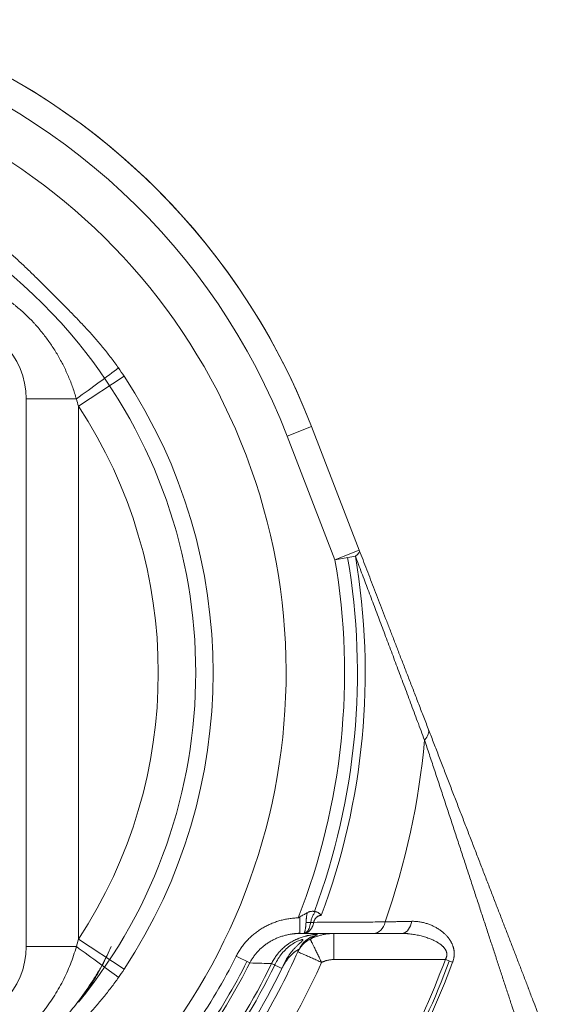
# Model space of a CAD drawing. Header units: millimetres. Extents: x 51337 to 61814, y -21781 to -12277.
# Tile 258 of 378: x 59322 to 59426, y -20778 to -20589. Entities that reach past the tile are written whole.
import ezdxf

# ---------------------------------------------------------------- set-up
doc = ezdxf.new("R2010")
doc.units = ezdxf.units.MM
doc.header["$LTSCALE"] = 0.3175
doc.layers.add('1轮廓实线层', color=7, linetype='Continuous', lineweight=18)

msp = doc.modelspace()

# ---------------------------------------------------------------- linework, layer by layer
at = {"layer": '1轮廓实线层'}
for p, q in [((59341.558, -20657.10708), (59332.79339, -20662.88512)), ((59322.79339, -20661.47664), (59332.40522, -20661.47664)), ((59322.79339, -20661.47664), (59322.79339, -20766.47664)), ((59332.79339, -20662.88512), (59332.79339, -20765.06817)), ((59377.49786, -20666.78483), (59372.83356, -20668.58605)), ((59377.49786, -20666.78483), (59386.65409, -20690.49514)), ((59377.49786, -20666.78483), (59386.65409, -20690.49514)), ((59372.83356, -20668.58605), (59381.9898, -20692.29636)), ((59386.65409, -20690.49514), (59381.9898, -20692.29636)), ((59385.89614, -20691.62791), (59381.9898, -20692.29636)), ((59375.27703, -20760.97664), (59375.27703, -20763.92922)), ((59375.27703, -20763.92922), (59375.27703, -20763.97664)), ((59375.27703, -20763.97664), (59375.98785, -20763.97664)), ((59381.80233, -20763.97664), (59394.72033, -20763.97664)), ((59381.80233, -20768.97664), (59381.80233, -20763.97664)), ((59341.558, -20770.8462), (59332.79339, -20765.06817)), ((59322.79339, -20766.47664), (59332.40522, -20766.47664)), ((59363.06177, -20768.3209), (59365.65002, -20769.62607)), ((59369.8372, -20769.74686), (59371.80358, -20770.70427)), ((59381.80233, -20768.97664), (59403.15204, -20768.97664)), ((59404.54864, -20769.49614), (59403.15204, -20768.97664))]:
    msp.add_line(p, q, dxfattribs=at)
for centre, radius, start, end in [((59255.29339, -20713.97664), 131, 21.1151093, 72.9200227), ((59255.29339, -20713.97664), 131, 21.1151093, 68.3541276), ((59255.29339, -20713.97664), 126, 21.1151093, 72.9200227), ((59255.29339, -20713.97664), 117.32051, 300.7584308, 103.5504853), ((59255.29339, -20713.97664), 100, 39.174341, 129.1690367), ((59307.79339, -20661.47664), 15, 0, 90), ((59255.29339, -20713.97664), 100, 320.8309633, 39.1754854), ((59255.29339, -20713.97664), 103.32342, 326.6053122, 33.3946878), ((59255.29339, -20713.97664), 92.82561, 326.6053122, 33.3946878), ((59255.29339, -20713.97664), 128.53799, 338.5503174, 9.7103994), ((59255.29339, -20713.97664), 131, 339.5515693, 9.7103994), ((59255.29339, -20713.97664), 132.50111, 339.4219487, 9.7103994), ((59255.29339, -20713.97664), 144.45041, 340.6816336, 354.8658244), ((59307.79339, -20766.47664), 15, 270, 0), ((59255.29339, -20713.97664), 131, 320.5391311, 336.0716534), ((59255.29339, -20713.97664), 120.69517, 325.6369242, 333.2396072), ((59255.29339, -20713.97664), 123, 325.6369242, 333.2396072), ((59255.29339, -20713.97664), 123.59387, 325.6369242, 333.2396072), ((59255.29339, -20713.97664), 127.39939, 323.3750774, 334.0390204), ((59255.29339, -20713.97664), 128.06667, 323.01169, 334.0390205), ((59255.29339, -20713.97664), 136, 320.5413156, 335.8938443), ((59255.29339, -20713.97664), 157.75672, 331.2270731, 339.5959634), ((59255.29339, -20713.97664), 158.56691, 331.227073, 339.5959634), ((59255.29339, -20713.97664), 159.24681, 331.227073, 339.5959634), ((59255.29339, -20713.97664), 129.58646, 323.3750774, 334.0390204)]:
    msp.add_arc(centre, radius, start, end, dxfattribs=at)
for centre, major_axis, ratio, start_param, end_param in [((59331.82297, -20661.47664), (12.16954, 8.7694), 0.022704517, 4.743886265, 5.488088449), ((59381.9898, -20692.29636), (-4.66429, -1.80121), 0.248965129, 2.460640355, 3.141592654), ((59395.21703, -20726.54862), (-4.66429, -1.80121), 0.498445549, 2.361555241, 3.141592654), ((59376.43902, -20761.26486), (1.98019, -0.28079), 0.285594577, 4.752864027, 5.593611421), ((59389.36653, -20760.97664), (0, 3), 0.775116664, 3.141592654, 4.447073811), ((59394.72049, -20760.97664), (0, 3), 0.677583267, 3.297336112, 4.48783212), ((59379.60465, -20769.13741), (4.57027, -2.02797), 0.995919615, 2.230703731, 3.141592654), ((59394.72049, -20760.97664), (0, 3), 0.677583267, 3.141592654, 3.297335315), ((59331.82297, -20766.47664), (12.16954, -8.7694), 0.022704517, 0.795096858, 1.539299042)]:
    msp.add_ellipse(centre, major_axis=major_axis, ratio=ratio, start_param=start_param, end_param=end_param, dxfattribs=at)
for points, knots in [([(59313.73659, -20628.78361), (59314.38643, -20629.24085), (59315.02613, -20629.70947), (59316.28648, -20630.66811), (59316.90713, -20631.15814), (59318.13105, -20632.1578), (59318.73432, -20632.66743), (59319.9257, -20633.70389), (59320.51382, -20634.23071), (59321.67786, -20635.2984), (59322.25379, -20635.83925), (59323.39704, -20636.93118), (59323.96438, -20637.48222), (59324.81182, -20638.31342), (59325.09374, -20638.59129), (59325.65661, -20639.14795), (59325.93752, -20639.42669), (59326.49866, -20639.98466), (59326.77888, -20640.26389), (59327.33887, -20640.8226), (59327.89841, -20641.38158), (59328.45718, -20641.94093), (59329.0155, -20642.50054), (59329.29443, -20642.78048), (59330.13019, -20643.62102), (59330.68603, -20644.18231), (59331.79186, -20645.30981), (59332.34181, -20645.87607), (59333.43185, -20647.01739), (59333.9719, -20647.59247), (59335.03832, -20648.75511), (59335.56468, -20649.34268), (59336.60053, -20650.5333), (59337.11004, -20651.13635), (59338.10978, -20652.36025), (59338.60001, -20652.98109), (59339.55938, -20654.2423), (59340.02852, -20654.88266), (59340.48642, -20655.53344)], [0, 0, 0, 0, 0.0625, 0.0625, 0.125, 0.125, 0.1875, 0.1875, 0.25, 0.25, 0.3125, 0.3125, 0.375, 0.375, 0.40625, 0.40625, 0.4375, 0.4375, 0.46875, 0.46875, 0.5, 0.53125, 0.53125, 0.5625, 0.5625, 0.625, 0.625, 0.6875, 0.6875, 0.75, 0.75, 0.8125, 0.8125, 0.875, 0.875, 0.9375, 0.9375, 1, 1, 1, 1]), ([(59332.40522, -20661.47664), (59332.19817, -20660.74093), (59331.9675, -20660.01387), (59331.46024, -20658.57648), (59331.18366, -20657.86615), (59330.84697, -20657.07628), (59330.8092, -20656.98865), (59330.73296, -20656.81364), (59330.69447, -20656.72624), (59330.57808, -20656.46472), (59330.34146, -20655.9442), (59330.09348, -20655.43114), (59329.58254, -20654.41483), (59329.222, -20653.75034), (59328.46142, -20652.4471), (59328.06138, -20651.80837), (59327.22134, -20650.55686), (59326.78135, -20649.94409), (59325.86036, -20648.74513), (59325.37936, -20648.15894), (59324.75157, -20647.44339), (59324.56125, -20647.23001), (59324.3679, -20647.01858), (59324.23833, -20646.87807), (59324.17322, -20646.80805), (59323.84645, -20646.4595), (59323.58073, -20646.18535), (59322.77079, -20645.37684), (59322.21376, -20644.85645), (59321.35276, -20644.10361), (59321.06152, -20643.85729), (59320.61831, -20643.49474), (59320.46951, -20643.37504), (59320.24473, -20643.19722), (59320.1695, -20643.13822), (59320.01869, -20643.02091), (59319.33845, -20642.49623), (59318.64388, -20642.0001), (59317.38745, -20641.16116), (59316.7484, -20640.76322), (59315.44925, -20640.00905), (59314.78914, -20639.65282), (59313.44798, -20638.98162), (59312.76693, -20638.66665), (59311.38352, -20638.07846), (59310.68115, -20637.80524), (59309.25423, -20637.30202), (59308.52969, -20637.07202), (59307.79339, -20636.86481)], [0, 0, 0, 0, 0.0625, 0.0625, 0.125, 0.125, 0.1328125, 0.1328125, 0.140625, 0.140625, 0.15625, 0.1875, 0.1875, 0.25, 0.25, 0.3125, 0.3125, 0.375, 0.375, 0.4375, 0.4375, 0.453125, 0.4609375, 0.4609375, 0.46875, 0.46875, 0.5, 0.5, 0.5625, 0.5625, 0.59375, 0.59375, 0.609375, 0.609375, 0.6171875, 0.6171875, 0.625, 0.6875, 0.6875, 0.75, 0.75, 0.8125, 0.8125, 0.875, 0.875, 0.9375, 0.9375, 1, 1, 1, 1]), ([(59419.11823, -20774.56192), (59419.09915, -20774.51251), (59418.8121, -20773.76919), (59418.25284, -20772.32096), (59417.43118, -20770.19326), (59416.59783, -20768.03526), (59415.75271, -20765.8468), (59414.89576, -20763.62772), (59414.02696, -20761.37794), (59413.14631, -20759.09747), (59412.25385, -20756.78643), (59411.3497, -20754.44509), (59410.43404, -20752.07397), (59409.50718, -20749.67384), (59408.56957, -20747.24589), (59407.62187, -20744.79179), (59406.66498, -20742.31388), (59405.70011, -20739.81534), (59404.72893, -20737.30043), (59403.75354, -20734.77464), (59402.77682, -20732.2454), (59401.80215, -20729.72145), (59400.83419, -20727.21489), (59400.19771, -20725.56673), (59399.88132, -20724.74741)], [0, 0, 0, 0, 0.003381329, 0.050839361, 0.098297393, 0.145755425, 0.193213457, 0.240671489, 0.288129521, 0.335587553, 0.383045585, 0.430503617, 0.477961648, 0.52541968, 0.572877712, 0.620335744, 0.667793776, 0.715251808, 0.76270984, 0.810167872, 0.857625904, 0.905083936, 0.952541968, 1, 1, 1, 1]), ([(59376.68964, -20759.98699), (59376.66304, -20760.0019), (59376.53105, -20760.0759), (59376.28908, -20760.21183), (59375.95842, -20760.39794), (59375.62058, -20760.58826), (59375.39213, -20760.71692), (59375.27703, -20760.78171)], [0, 0, 0, 0, 0.05964466, 0.294733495, 0.52982233, 0.764911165, 1, 1, 1, 1]), ([(59376.43902, -20761.84129), (59376.44624, -20761.68851), (59376.45714, -20761.53417), (59376.47876, -20761.30042), (59376.48685, -20761.22213), (59376.50031, -20761.10412), (59376.50502, -20761.06469), (59376.51489, -20760.98564), (59376.52005, -20760.94601), (59376.54678, -20760.7489), (59376.57123, -20760.59336), (59376.61235, -20760.36315), (59376.6268, -20760.28693), (59376.64961, -20760.1734), (59376.6574, -20760.13573), (59376.67328, -20760.06097), (59376.68138, -20760.02385), (59376.68964, -20759.98699)], [0, 0, 0, 0, 0.25, 0.25, 0.375, 0.375, 0.4375, 0.4375, 0.5, 0.5, 0.75, 0.75, 0.875, 0.875, 0.9375, 0.9375, 1, 1, 1, 1]), ([(59376.68964, -20759.98699), (59376.75382, -20759.95102), (59376.81917, -20759.91938), (59376.95171, -20759.86369), (59377.01892, -20759.83965), (59377.15486, -20759.79852), (59377.22361, -20759.78143), (59377.31034, -20759.76419), (59377.32775, -20759.76095), (59377.36247, -20759.7549), (59377.41445, -20759.74647), (59377.46612, -20759.73993), (59377.56901, -20759.72924), (59377.63702, -20759.72528), (59377.77177, -20759.72322), (59377.83851, -20759.72512), (59377.93757, -20759.73217), (59377.97048, -20759.73522), (59378.03537, -20759.74265), (59378.06741, -20759.74702), (59378.16234, -20759.76203), (59378.28572, -20759.78706), (59378.40285, -20759.82154), (59378.48834, -20759.85084), (59378.51644, -20759.86119), (59378.57185, -20759.88303), (59378.5992, -20759.89455), (59378.73279, -20759.9545), (59378.83055, -20760.01026), (59378.96422, -20760.10534), (59379.0066, -20760.13897), (59379.06687, -20760.19247), (59379.0864, -20760.21082), (59379.12436, -20760.24859), (59379.14272, -20760.26796), (59379.19575, -20760.32734), (59379.22844, -20760.36871), (59379.27345, -20760.43378), (59379.28778, -20760.45598), (59379.30824, -20760.49009), (59379.31821, -20760.50736), (59379.32778, -20760.52495), (59379.3325, -20760.5338), (59379.33409, -20760.53679), (59379.33713, -20760.54266), (59379.33865, -20760.5456), (59379.34016, -20760.54854)], [0, 0, 0, 0, 0.0625, 0.0625, 0.125, 0.125, 0.1875, 0.1875, 0.203125, 0.203125, 0.21875, 0.25, 0.25, 0.3125, 0.3125, 0.375, 0.375, 0.40625, 0.40625, 0.4375, 0.4375, 0.5, 0.5625, 0.5625, 0.59375, 0.59375, 0.625, 0.625, 0.75, 0.75, 0.8125, 0.8125, 0.84375, 0.84375, 0.875, 0.875, 0.9375, 0.9375, 0.96875, 0.96875, 0.984375, 0.9921875, 0.9921875, 0.99609375, 0.99609375, 1, 1, 1, 1]), ([(59378.23156, -20759.7771), (59378.12315, -20759.92552), (59378.01926, -20760.08335), (59377.80976, -20760.44243), (59377.70524, -20760.65015), (59377.527, -20761.08083), (59377.45434, -20761.30025), (59377.37187, -20761.64964), (59377.34922, -20761.77358), (59377.33376, -20761.89553)], [0, 0, 0, 0, 0.246817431, 0.246817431, 0.541313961, 0.541313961, 0.83581049, 0.83581049, 1, 1, 1, 1]), ([(59379.34016, -20760.54854), (59379.30845, -20760.54132), (59379.27603, -20760.53695), (59379.20994, -20760.53335), (59379.17626, -20760.53413), (59379.12483, -20760.53895), (59379.10758, -20760.54117), (59379.07306, -20760.54675), (59379.05576, -20760.55011), (59379.00376, -20760.56188), (59378.93412, -20760.58199), (59378.86392, -20760.61062), (59378.81105, -20760.63528), (59378.79339, -20760.64404), (59378.75799, -20760.66263), (59378.74023, -20760.67249), (59378.65202, -20760.72407), (59378.58284, -20760.77283), (59378.48119, -20760.85761), (59378.44766, -20760.88783), (59378.39796, -20760.93636), (59378.38144, -20760.95311), (59378.34886, -20760.98749), (59378.33281, -20761.0051), (59378.2854, -20761.0592), (59378.25476, -20761.09697), (59378.19561, -20761.17618), (59378.16709, -20761.21763), (59378.12613, -20761.28299), (59378.11279, -20761.30532), (59378.08712, -20761.35048), (59378.07475, -20761.37339), (59378.03913, -20761.44313), (59378.01732, -20761.49099), (59377.99291, -20761.5528), (59377.98817, -20761.56526), (59377.97907, -20761.59014), (59377.96597, -20761.62752), (59377.95451, -20761.66502), (59377.93385, -20761.74023), (59377.92308, -20761.79061), (59377.91575, -20761.84129)], [0, 0, 0, 0, 0.0625, 0.0625, 0.125, 0.125, 0.15625, 0.15625, 0.1875, 0.1875, 0.25, 0.3125, 0.3125, 0.34375, 0.34375, 0.375, 0.375, 0.5, 0.5, 0.5625, 0.5625, 0.59375, 0.59375, 0.625, 0.625, 0.6875, 0.6875, 0.75, 0.75, 0.78125, 0.78125, 0.8125, 0.8125, 0.875, 0.875, 0.890625, 0.890625, 0.90625, 0.9375, 0.9375, 1, 1, 1, 1]), ([(59377.91575, -20761.84129), (59377.88438, -20761.99664), (59377.84504, -20762.14603), (59377.75116, -20762.43344), (59377.69661, -20762.57144), (59377.61859, -20762.7366), (59377.60254, -20762.76915), (59377.56972, -20762.83299), (59377.51933, -20762.92702), (59377.46552, -20763.01592), (59377.3534, -20763.18696), (59377.27268, -20763.29203), (59377.14237, -20763.43577), (59377.09792, -20763.48078), (59377.00713, -20763.56506), (59376.96078, -20763.60435), (59376.81892, -20763.71377), (59376.7206, -20763.77553), (59376.59287, -20763.83829), (59376.56711, -20763.8501), (59376.51552, -20763.87207), (59376.48964, -20763.88226), (59376.41177, -20763.91048), (59376.30729, -20763.94183), (59376.20153, -20763.96076), (59376.12173, -20763.97027), (59376.08171, -20763.97385), (59376.0415, -20763.97564), (59376.01465, -20763.97644), (59376.00113, -20763.97664), (59375.98785, -20763.97664)], [0, 0, 0, 0, 0.125, 0.125, 0.25, 0.25, 0.28125, 0.28125, 0.3125, 0.375, 0.375, 0.5, 0.5, 0.5625, 0.5625, 0.625, 0.625, 0.75, 0.75, 0.78125, 0.78125, 0.8125, 0.8125, 0.875, 0.9375, 0.9375, 0.96875, 0.984375, 0.984375, 1, 1, 1, 1]), ([(59375.98785, -20763.97664), (59375.99096, -20763.97664), (59375.99412, -20763.97644), (59376.00041, -20763.97564), (59376.00982, -20763.97385), (59376.01918, -20763.97027), (59376.03786, -20763.96076), (59376.06261, -20763.94183), (59376.08706, -20763.91048), (59376.10528, -20763.88226), (59376.11134, -20763.87207), (59376.12341, -20763.8501), (59376.12944, -20763.83829), (59376.15933, -20763.77553), (59376.18234, -20763.71377), (59376.21554, -20763.60435), (59376.22638, -20763.56506), (59376.24763, -20763.48078), (59376.25803, -20763.43577), (59376.28853, -20763.29203), (59376.30742, -20763.18696), (59376.33365, -20763.01592), (59376.34625, -20762.92702), (59376.35804, -20762.83299), (59376.36572, -20762.76914), (59376.36948, -20762.7366), (59376.38774, -20762.57144), (59376.4005, -20762.43343), (59376.42247, -20762.14603), (59376.43168, -20761.99664), (59376.43902, -20761.84129)], [0, 0, 0, 0, 0.015625, 0.015625, 0.03125, 0.0625, 0.0625, 0.125, 0.1875, 0.1875, 0.21875, 0.21875, 0.25, 0.25, 0.375, 0.375, 0.4375, 0.4375, 0.5, 0.5, 0.625, 0.625, 0.6875, 0.71875, 0.71875, 0.75, 0.75, 0.875, 0.875, 1, 1, 1, 1]), ([(59375.99339, -20763.97662), (59376.07667, -20763.97592), (59376.16131, -20763.95935), (59376.32904, -20763.89369), (59376.41152, -20763.84451), (59376.65212, -20763.64965), (59376.80523, -20763.45301), (59377.0028, -20763.07287), (59377.06445, -20762.92971), (59377.17323, -20762.62148), (59377.22072, -20762.45629), (59377.28884, -20762.15619), (59377.31311, -20762.02736), (59377.3331, -20761.89554)], [0, 0, 0, 0, 0.146575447, 0.146575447, 0.296400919, 0.296400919, 0.596051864, 0.596051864, 0.745877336, 0.745877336, 0.895702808, 0.895702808, 1, 1, 1, 1]), ([(59377.91575, -20761.84129), (59378.83327, -20761.83558), (59380.89342, -20761.82301), (59384.19544, -20761.80366), (59387.82314, -20761.78335), (59390.33331, -20761.76994), (59391.61051, -20761.76328)], [0, 0, 0, 0, 0.216028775, 0.477352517, 0.738676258, 1, 1, 1, 1]), ([(59369.8372, -20769.74686), (59369.96447, -20769.47446), (59370.10446, -20769.21021), (59370.40896, -20768.69742), (59370.57347, -20768.44887), (59370.83845, -20768.08769), (59370.92983, -20767.96924), (59371.07147, -20767.79451), (59371.11946, -20767.73675), (59371.21696, -20767.62222), (59371.26647, -20767.56546), (59371.51671, -20767.28542), (59371.72637, -20767.07234), (59372.16373, -20766.6673), (59372.39144, -20766.47533), (59372.68704, -20766.24841), (59372.74671, -20766.20368), (59372.86714, -20766.11552), (59372.92797, -20766.07204), (59373.11153, -20765.94397), (59373.23522, -20765.86178), (59373.60995, -20765.62449), (59373.86467, -20765.47866), (59374.25281, -20765.27757), (59374.3832, -20765.21349), (59374.58012, -20765.12169), (59374.64598, -20765.09181), (59374.77812, -20765.03349), (59374.84445, -20765.00502), (59375.17522, -20764.86696), (59375.43834, -20764.76961), (59375.82794, -20764.64114), (59375.95696, -20764.60125), (59376.2127, -20764.52699), (59376.33942, -20764.49263), (59376.52724, -20764.44501), (59376.58947, -20764.42978), (59376.71306, -20764.40061), (59376.77409, -20764.38673), (59376.95452, -20764.34718), (59377.07134, -20764.32356), (59377.29704, -20764.28123), (59377.40593, -20764.26253), (59377.56235, -20764.23781), (59377.61337, -20764.23013), (59377.71276, -20764.21585), (59377.76087, -20764.20929), (59377.90025, -20764.19124), (59377.98656, -20764.18137), (59378.08535, -20764.17147), (59378.10466, -20764.16962), (59378.14229, -20764.16615), (59378.1971, -20764.16134), (59378.24694, -20764.15764), (59378.33995, -20764.15165), (59378.39307, -20764.14953), (59378.45901, -20764.14909), (59378.4787, -20764.1494), (59378.50472, -20764.15057), (59378.5128, -20764.15108), (59378.52779, -20764.15234), (59378.53468, -20764.1531), (59378.56595, -20764.15746), (59378.58093, -20764.16283), (59378.59207, -20764.17762), (59378.58823, -20764.18704), (59378.56898, -20764.20466), (59378.56028, -20764.21113), (59378.53869, -20764.22522), (59378.52579, -20764.23284), (59378.48114, -20764.25753), (59378.44343, -20764.27645), (59378.39853, -20764.29817)], [0, 0, 0, 0, 0.0625, 0.0625, 0.125, 0.125, 0.15625, 0.15625, 0.171875, 0.171875, 0.1875, 0.1875, 0.25, 0.25, 0.3125, 0.3125, 0.328125, 0.328125, 0.34375, 0.34375, 0.375, 0.375, 0.4375, 0.4375, 0.46875, 0.46875, 0.484375, 0.484375, 0.5, 0.5, 0.5625, 0.5625, 0.59375, 0.59375, 0.625, 0.625, 0.640625, 0.640625, 0.65625, 0.65625, 0.6875, 0.6875, 0.71875, 0.71875, 0.734375, 0.734375, 0.75, 0.75, 0.78125, 0.78125, 0.7890625, 0.7890625, 0.796875, 0.8125, 0.8125, 0.84375, 0.84375, 0.859375, 0.859375, 0.8671875, 0.8671875, 0.875, 0.875, 0.90625, 0.90625, 0.9375, 0.9375, 0.953125, 0.953125, 0.96875, 0.96875, 1, 1, 1, 1]), ([(59377.25333, -20765.0692), (59377.31273, -20765.03892), (59377.47606, -20764.9577), (59377.74666, -20764.83223), (59378.06677, -20764.6971), (59378.39149, -20764.5731), (59378.72042, -20764.46042), (59379.05316, -20764.35919), (59379.3893, -20764.26955), (59379.72843, -20764.19162), (59380.07013, -20764.1255), (59380.41399, -20764.07128), (59380.75956, -20764.02904), (59381.10643, -20763.99882), (59381.45417, -20763.98068), (59381.68627, -20763.97664), (59381.80233, -20763.97664)], [0, 0, 0, 0, 0.042439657, 0.116098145, 0.189756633, 0.263415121, 0.337073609, 0.410732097, 0.484390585, 0.558049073, 0.63170756, 0.705366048, 0.779024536, 0.852683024, 0.926341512, 1, 1, 1, 1]), ([(59378.39853, -20764.29817), (59378.31013, -20764.34094), (59378.22019, -20764.38844), (59378.03696, -20764.49372), (59377.94367, -20764.5515), (59377.75336, -20764.67838), (59377.65636, -20764.74749), (59377.45814, -20764.89838), (59377.35695, -20764.98017), (59377.25333, -20765.0692)], [0, 0, 0, 0, 0.25, 0.25, 0.5, 0.5, 0.75, 0.75, 1, 1, 1, 1]), ([(59370.44095, -20770.04082), (59370.46819, -20769.98129), (59370.49564, -20769.92187), (59370.60934, -20769.68031), (59370.70066, -20769.50095), (59370.99097, -20768.97178), (59371.20618, -20768.63085), (59371.68187, -20767.97377), (59371.94338, -20767.65709), (59372.50044, -20767.06688), (59372.79881, -20766.79007), (59373.4258, -20766.28357), (59373.74845, -20766.05853), (59374.39804, -20765.66727), (59374.73012, -20765.49963), (59375.16736, -20765.31674), (59375.30399, -20765.2666), (59375.47878, -20765.21203), (59375.53252, -20765.19706), (59375.62984, -20765.1739), (59375.67373, -20765.16567), (59375.78433, -20765.15264), (59375.83135, -20765.15903), (59375.8653, -20765.20414), (59375.85214, -20765.24223), (59375.77125, -20765.35005), (59375.70515, -20765.41793), (59375.53384, -20765.58101), (59375.4319, -20765.67323), (59375.20658, -20765.87812), (59375.08241, -20765.99153), (59374.82894, -20766.22996), (59374.69854, -20766.35592), (59374.43491, -20766.62089), (59374.30094, -20766.76071), (59374.03753, -20767.04843), (59373.90797, -20767.19636), (59373.52766, -20767.65219), (59373.28536, -20767.97208), (59372.82991, -20768.64404), (59372.61803, -20768.99463), (59372.33105, -20769.53226), (59372.24019, -20769.71391), (59372.06805, -20770.08206), (59371.98551, -20770.26793), (59371.8644, -20770.53462), (59371.82733, -20770.6162), (59371.79025, -20770.69778)], [0, 0, 0, 0, 0.011689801, 0.011689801, 0.047705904, 0.047705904, 0.119738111, 0.119738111, 0.191770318, 0.191770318, 0.263802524, 0.263802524, 0.335834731, 0.335834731, 0.407866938, 0.407866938, 0.443883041, 0.443883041, 0.461891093, 0.461891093, 0.479899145, 0.479899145, 0.515915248, 0.515915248, 0.551931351, 0.551931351, 0.587947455, 0.587947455, 0.623963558, 0.623963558, 0.659979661, 0.659979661, 0.695995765, 0.695995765, 0.732011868, 0.732011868, 0.768027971, 0.768027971, 0.840060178, 0.840060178, 0.912092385, 0.912092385, 0.948108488, 0.948108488, 0.984124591, 0.984124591, 1, 1, 1, 1]), ([(59374.86891, -20767.48078), (59374.98648, -20767.21804), (59375.12772, -20766.9659), (59375.4532, -20766.49061), (59375.63743, -20766.26747), (59376.04318, -20765.8571), (59376.2647, -20765.66987), (59376.73815, -20765.33712), (59376.99009, -20765.19161), (59377.25333, -20765.0692)], [0, 0, 0, 0, 0.25, 0.25, 0.5, 0.5, 0.75, 0.75, 1, 1, 1, 1]), ([(59314.02423, -20794.44216), (59315.1309, -20793.74636), (59316.20849, -20793.01172), (59318.4243, -20791.39242), (59319.55675, -20790.50021), (59321.76806, -20788.64748), (59322.84709, -20787.68718), (59324.95955, -20785.70977), (59325.99446, -20784.69144), (59328.0136, -20782.60589), (59328.99497, -20781.54157), (59330.89284, -20779.36459), (59331.80909, -20778.25177), (59333.562, -20775.96881), (59334.39854, -20774.79857), (59335.58303, -20772.9942), (59335.96617, -20772.38459), (59336.70751, -20771.14836), (59337.06611, -20770.52079), (59338.02529, -20768.7555), (59338.58859, -20767.61237), (59339.09655, -20766.47437)], [0, 0, 0, 0, 0.102512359, 0.102512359, 0.215997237, 0.215997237, 0.329482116, 0.329482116, 0.442966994, 0.442966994, 0.556451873, 0.556451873, 0.669936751, 0.669936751, 0.783421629, 0.783421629, 0.840164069, 0.840164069, 0.896906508, 0.896906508, 1, 1, 1, 1]), ([(59314.96064, -20788.20083), (59315.48675, -20787.92016), (59316.0048, -20787.62719), (59317.02489, -20787.01666), (59317.52693, -20786.69911), (59318.51487, -20786.03919), (59319.00078, -20785.69683), (59319.95618, -20784.98679), (59320.42568, -20784.61913), (59321.34787, -20783.85785), (59321.80056, -20783.46423), (59322.35561, -20782.95551), (59322.46609, -20782.85291), (59322.68549, -20782.64649), (59323.01242, -20782.33486), (59323.33281, -20782.01725), (59323.96494, -20781.37407), (59324.3748, -20780.93469), (59325.17152, -20780.03483), (59325.55838, -20779.57435), (59326.02762, -20778.98561), (59326.12081, -20778.86713), (59326.30545, -20778.62924), (59326.57977, -20778.27107), (59326.84623, -20777.90896), (59327.36889, -20777.17958), (59327.70363, -20776.68646), (59328.34663, -20775.68688), (59328.65488, -20775.18042), (59329.24548, -20774.15442), (59329.52782, -20773.63488), (59330.06686, -20772.58277), (59330.32355, -20772.05022), (59330.81115, -20770.97197), (59331.04206, -20770.42628), (59331.47761, -20769.32145), (59331.68225, -20768.76232), (59332.06439, -20767.6301), (59332.24189, -20767.05703), (59332.40522, -20766.47664)], [0, 0, 0, 0, 0.0625, 0.0625, 0.125, 0.125, 0.1875, 0.1875, 0.25, 0.25, 0.3125, 0.3125, 0.328125, 0.328125, 0.34375, 0.375, 0.375, 0.4375, 0.4375, 0.5, 0.5, 0.515625, 0.515625, 0.53125, 0.5625, 0.5625, 0.625, 0.625, 0.6875, 0.6875, 0.75, 0.75, 0.8125, 0.8125, 0.875, 0.875, 0.9375, 0.9375, 1, 1, 1, 1]), ([(59332.82196, -20777.13767), (59332.8498, -20777.10342), (59332.87758, -20777.0691), (59333.29692, -20776.54868), (59333.67645, -20776.04712), (59334.4038, -20775.03196), (59334.75148, -20774.5189), (59335.75484, -20772.96609), (59336.3713, -20771.9128), (59337.52711, -20769.78142), (59338.06698, -20768.70156), (59338.75295, -20767.23548), (59338.92697, -20766.85438), (59339.09659, -20766.47438)], [0, 0, 0, 0, 0.010441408, 0.010441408, 0.158037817, 0.158037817, 0.305634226, 0.305634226, 0.600827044, 0.600827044, 0.896019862, 0.896019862, 1, 1, 1, 1]), ([(59375.03438, -20767.10944), (59375.04043, -20767.09579), (59375.04253, -20767.08601), (59375.04033, -20767.07795), (59375.03964, -20767.07655), (59375.0378, -20767.07415), (59375.03663, -20767.07316), (59375.03245, -20767.07079), (59375.02874, -20767.07001), (59375.015, -20767.06984), (59375.00239, -20767.07261), (59374.9708, -20767.08308), (59374.95183, -20767.09078), (59374.91882, -20767.1058), (59374.90709, -20767.11137), (59374.88239, -20767.12351), (59374.85641, -20767.13669), (59374.828, -20767.15186), (59374.79841, -20767.16801), (59374.78299, -20767.1766), (59374.73549, -20767.20359), (59374.70207, -20767.22325), (59374.63224, -20767.26578), (59374.59583, -20767.28865), (59374.4827, -20767.36209), (59374.4021, -20767.41747), (59374.29651, -20767.49505), (59374.27512, -20767.51101), (59374.23226, -20767.54348), (59374.16771, -20767.59314), (59374.10255, -20767.64558), (59373.97175, -20767.75405), (59373.88395, -20767.83115), (59373.77427, -20767.93312), (59373.75234, -20767.95379), (59373.7085, -20767.99568), (59373.68656, -20768.01693), (59373.62102, -20768.08126), (59373.57767, -20768.12497), (59373.44869, -20768.25836), (59373.36415, -20768.35035), (59373.23961, -20768.49243), (59373.19847, -20768.54047), (59373.11697, -20768.63786), (59373.07657, -20768.68725), (59372.95673, -20768.83702), (59372.87882, -20768.9388), (59372.72676, -20769.14584), (59372.65262, -20769.2511), (59372.54412, -20769.41145), (59372.5084, -20769.4653), (59372.43787, -20769.57381), (59372.40304, -20769.62849), (59372.30005, -20769.79337), (59372.23338, -20769.90449), (59372.10393, -20770.12904), (59371.97834, -20770.35589), (59371.86051, -20770.58736), (59371.80358, -20770.70427)], [0, 0, 0, 0, 0.03125, 0.03125, 0.0390625, 0.0390625, 0.046875, 0.046875, 0.0625, 0.0625, 0.09375, 0.09375, 0.125, 0.125, 0.140625, 0.140625, 0.15625, 0.171875, 0.171875, 0.1875, 0.1875, 0.21875, 0.21875, 0.25, 0.25, 0.3125, 0.3125, 0.328125, 0.328125, 0.34375, 0.375, 0.375, 0.4375, 0.4375, 0.453125, 0.453125, 0.46875, 0.46875, 0.5, 0.5, 0.5625, 0.5625, 0.59375, 0.59375, 0.625, 0.625, 0.6875, 0.6875, 0.75, 0.75, 0.78125, 0.78125, 0.8125, 0.8125, 0.875, 0.875, 0.9375, 1, 1, 1, 1]), ([(59374.86891, -20767.48078), (59374.88869, -20767.43658), (59374.9066, -20767.39649), (59374.93934, -20767.32312), (59374.95417, -20767.28984), (59374.99473, -20767.19875), (59375.01656, -20767.1496), (59375.03438, -20767.10944)], [0, 0, 0, 0, 0.25, 0.25, 0.5, 0.5, 1, 1, 1, 1]), ([(59374.86895, -20767.48075), (59374.86934, -20767.48102), (59374.89881, -20767.49416), (59375.01489, -20767.54609), (59375.10201, -20767.58508), (59375.33064, -20767.68738), (59375.47212, -20767.75069), (59375.80403, -20767.8992), (59375.99445, -20767.9844), (59376.41688, -20768.17342), (59376.6489, -20768.27724), (59377.14564, -20768.4995), (59377.41035, -20768.61794), (59377.96229, -20768.86491), (59378.24951, -20768.99343), (59378.83545, -20769.25561), (59379.13416, -20769.38926), (59379.43287, -20769.52292)], [0, 0, 0, 0, 0.124107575, 0.124107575, 0.249235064, 0.249235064, 0.374362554, 0.374362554, 0.499490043, 0.499490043, 0.624617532, 0.624617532, 0.749745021, 0.749745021, 0.874872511, 0.874872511, 1, 1, 1, 1]), ([(59365.65002, -20769.62607), (59366.40505, -20769.64841), (59367.78759, -20769.68875), (59369.19952, -20769.72893), (59369.8372, -20769.74686)], [0, 0, 0, 0, 0.552861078, 1, 1, 1, 1]), ([(59379.43287, -20769.52292), (59379.45853, -20769.51037), (59379.5482, -20769.46737), (59379.70413, -20769.39794), (59379.90264, -20769.3189), (59380.10466, -20769.24768), (59380.30983, -20769.18444), (59380.5178, -20769.12932), (59380.72817, -20769.08247), (59380.94056, -20769.04397), (59381.15459, -20769.01394), (59381.36982, -20768.99244), (59381.58592, -20768.97951), (59381.73014, -20768.97664), (59381.80233, -20768.97664)], [0, 0, 0, 0, 0.035373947, 0.123067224, 0.210760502, 0.298453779, 0.386147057, 0.473840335, 0.561533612, 0.64922689, 0.736920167, 0.824613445, 0.912306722, 1, 1, 1, 1]), ([(59340.48642, -20772.41985), (59340.02917, -20773.06969), (59339.56055, -20773.70938), (59338.60191, -20774.96974), (59338.11189, -20775.59039), (59337.11223, -20776.81431), (59336.6026, -20777.41757), (59335.56614, -20778.60896), (59335.03932, -20779.19708), (59333.97163, -20780.36112), (59333.43077, -20780.93705), (59332.33885, -20782.0803), (59331.7878, -20782.64764), (59330.95661, -20783.49508), (59330.67873, -20783.777), (59330.12208, -20784.33987), (59329.84334, -20784.62078), (59329.28537, -20785.18191), (59329.00614, -20785.46214), (59328.44742, -20786.02213), (59327.88845, -20786.58166), (59327.3291, -20787.14044), (59326.76949, -20787.69876), (59326.48955, -20787.97769), (59325.64901, -20788.81345), (59325.08772, -20789.36929), (59323.96021, -20790.47512), (59323.39396, -20791.02507), (59322.25264, -20792.11511), (59321.67756, -20792.65516), (59320.51491, -20793.72158), (59319.92735, -20794.24793), (59318.73673, -20795.28379), (59318.13368, -20795.7933), (59316.90978, -20796.79303), (59316.28893, -20797.28327), (59315.02772, -20798.24263), (59314.38736, -20798.71177), (59313.73659, -20799.16967)], [0, 0, 0, 0, 0.0625, 0.0625, 0.125, 0.125, 0.1875, 0.1875, 0.25, 0.25, 0.3125, 0.3125, 0.375, 0.375, 0.40625, 0.40625, 0.4375, 0.4375, 0.46875, 0.46875, 0.5, 0.53125, 0.53125, 0.5625, 0.5625, 0.625, 0.625, 0.6875, 0.6875, 0.75, 0.75, 0.8125, 0.8125, 0.875, 0.875, 0.9375, 0.9375, 1, 1, 1, 1]), ([(59425.7679, -20792.00484), (59424.73301, -20789.29204), (59422.79071, -20784.2077), (59420.57507, -20778.41791), (59419.40185, -20775.36072), (59419.13227, -20774.65857)], [0, 0, 0, 0, 0.466662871, 0.877340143, 1, 1, 1, 1])]:
    msp.add_open_spline(points, degree=3, knots=knots, dxfattribs=at)
for points, degree in [([(59332.81611, -20650.80844), (59332.81569, -20650.80792), (59332.81527, -20650.80741), (59332.81485, -20650.80689)], 3), ([(59340.48642, -20655.53344), (59340.85164, -20656.05249), (59341.20865, -20656.57717), (59341.558, -20657.10708)], 3), ([(59332.79339, -20662.88512), (59332.6692, -20662.41418), (59332.5401, -20661.9446), (59332.40522, -20661.47664)], 3), ([(59399.88132, -20724.74741), (59399.54894, -20723.8867), (59398.89334, -20722.18902), (59397.9392, -20719.71825), (59397.01123, -20717.31524), (59396.10785, -20714.9759), (59395.22723, -20712.69553), (59394.3678, -20710.47), (59393.52804, -20708.29543), (59392.70657, -20706.1682), (59391.90207, -20704.08494), (59391.11335, -20702.04251), (59390.33924, -20700.03795), (59389.57869, -20698.06847), (59388.83067, -20696.13145), (59388.09423, -20694.22442), (59387.36849, -20692.3451), (59386.8911, -20691.10888), (59386.65409, -20690.49514)], 3), ([(59399.16424, -20726.90328), (59398.93729, -20726.29589), (59398.48563, -20725.08737), (59397.81492, -20723.29357), (59397.15038, -20721.51719), (59396.49173, -20719.75745), (59395.83857, -20718.01337), (59395.19057, -20716.28408), (59394.54739, -20714.56873), (59393.90872, -20712.86653), (59393.27426, -20711.17669), (59392.64372, -20709.49848), (59392.01683, -20707.83122), (59391.39332, -20706.17422), (59390.77295, -20704.52685), (59390.15546, -20702.88849), (59389.54063, -20701.25858), (59388.92824, -20699.63654), (59388.31808, -20698.02186), (59387.70994, -20696.414), (59387.10368, -20694.8126), (59386.49896, -20693.21684), (59386.09692, -20692.15696), (59385.89614, -20691.62791)], 3), ([(59421.17869, -20793.77706), (59420.9743, -20793.16216), (59420.56177, -20791.92023), (59419.93231, -20790.0229), (59419.29179, -20788.08982), (59418.64008, -20786.12052), (59417.97693, -20784.11425), (59417.30213, -20782.07029), (59416.61542, -20779.98786), (59415.91653, -20777.86616), (59415.20517, -20775.70435), (59414.48106, -20773.50156), (59413.74386, -20771.25692), (59412.99326, -20768.96955), (59412.22893, -20766.63861), (59411.45052, -20764.26329), (59410.65774, -20761.84288), (59409.85028, -20759.37682), (59409.02791, -20756.8648), (59408.19049, -20754.30682), (59407.33798, -20751.70337), (59406.47055, -20749.05558), (59405.58863, -20746.36554), (59404.69302, -20743.63648), (59403.78503, -20740.87339), (59402.86656, -20738.08306), (59401.94055, -20735.27547), (59401.01065, -20732.46279), (59400.08196, -20729.66145), (59399.46941, -20727.8194), (59399.16424, -20726.90328)], 3), ([(59363.06177, -20768.3209), (59363.12355, -20768.19839), (59363.25114, -20767.95518), (59363.4548, -20767.59559), (59363.67046, -20767.24186), (59363.89802, -20766.89427), (59364.13729, -20766.55321), (59364.3881, -20766.21903), (59364.65026, -20765.8921), (59364.92357, -20765.57277), (59365.20781, -20765.2614), (59365.50276, -20764.95834), (59365.80816, -20764.66395), (59366.12376, -20764.37857), (59366.44927, -20764.10255), (59366.78442, -20763.83623), (59367.12889, -20763.57993), (59367.48235, -20763.33398), (59367.84448, -20763.09869), (59368.21491, -20762.87437), (59368.59328, -20762.66132), (59368.9792, -20762.45983), (59369.37228, -20762.27016), (59369.77209, -20762.09258), (59370.17822, -20761.92734), (59370.59023, -20761.77467), (59371.00766, -20761.63479), (59371.43004, -20761.5079), (59371.85691, -20761.39418), (59372.28777, -20761.29381), (59372.72214, -20761.20692), (59373.1595, -20761.13364), (59373.59937, -20761.0741), (59374.04118, -20761.02837), (59374.48453, -20760.99651), (59374.78055, -20760.98457), (59374.92872, -20760.98093)], 3), ([(59375.27703, -20760.78171), (59375.23887, -20760.80318), (59375.16217, -20760.84658), (59375.04606, -20760.91298), (59374.96795, -20760.95813), (59374.92872, -20760.98093)], 3), ([(59375.27703, -20760.78171), (59375.27703, -20760.80334), (59375.27704, -20760.84663), (59375.27706, -20760.91164), (59375.27704, -20760.95498), (59375.27703, -20760.97664)], 3), ([(59391.61051, -20761.76328), (59391.83202, -20761.75795), (59392.2812, -20761.74719), (59392.97332, -20761.73075), (59393.68352, -20761.71403), (59394.41152, -20761.69705), (59395.15706, -20761.67982), (59395.9198, -20761.66237), (59396.43955, -20761.65059), (59396.7022, -20761.64467)], 3), ([(59396.7022, -20761.64467), (59396.81521, -20761.64212), (59397.04216, -20761.64153), (59397.38573, -20761.65443), (59397.73184, -20761.6813), (59398.07987, -20761.72234), (59398.429, -20761.77761), (59398.77851, -20761.84718), (59399.12696, -20761.93087), (59399.47217, -20762.02812), (59399.81265, -20762.13834), (59400.1473, -20762.26092), (59400.47491, -20762.39514), (59400.79427, -20762.54015), (59401.10422, -20762.69502), (59401.40362, -20762.85873), (59401.69147, -20763.03019), (59401.96687, -20763.20826), (59402.22906, -20763.3918), (59402.47747, -20763.57969), (59402.71172, -20763.77083), (59402.93158, -20763.96423), (59403.13702, -20764.15895), (59403.32816, -20764.35418), (59403.50527, -20764.54921), (59403.66871, -20764.74345), (59403.81894, -20764.93642), (59403.9565, -20765.12775), (59404.08194, -20765.31717), (59404.19585, -20765.5045), (59404.29881, -20765.68962), (59404.3914, -20765.87251), (59404.47418, -20766.05318), (59404.54766, -20766.23171), (59404.61234, -20766.40821), (59404.66866, -20766.58282), (59404.71701, -20766.75573), (59404.75776, -20766.92714), (59404.79121, -20767.09725), (59404.81763, -20767.2663), (59404.83721, -20767.43454), (59404.85014, -20767.60225), (59404.85652, -20767.76968), (59404.85642, -20767.93713), (59404.84987, -20768.10488), (59404.83682, -20768.27325), (59404.81721, -20768.44253), (59404.79088, -20768.61304), (59404.75766, -20768.78511), (59404.7173, -20768.95907), (59404.66949, -20769.13526), (59404.61389, -20769.31403), (59404.57133, -20769.43515), (59404.54864, -20769.49614)], 3), ([(59365.65002, -20769.62607), (59365.7005, -20769.52837), (59365.80498, -20769.33427), (59365.97218, -20769.04735), (59366.14979, -20768.76498), (59366.33769, -20768.48748), (59366.53579, -20768.21516), (59366.74396, -20767.94835), (59366.96208, -20767.68738), (59367.18998, -20767.43258), (59367.4275, -20767.18429), (59367.67447, -20766.94284), (59367.93069, -20766.70856), (59368.19595, -20766.48179), (59368.47, -20766.26287), (59368.75261, -20766.05211), (59369.04349, -20765.84985), (59369.34237, -20765.6564), (59369.64893, -20765.47209), (59369.96284, -20765.29721), (59370.28377, -20765.13207), (59370.61133, -20764.97695), (59370.94515, -20764.83212), (59371.28483, -20764.69785), (59371.62994, -20764.57438), (59371.98004, -20764.46193), (59372.3347, -20764.36073), (59372.69342, -20764.27097), (59373.05575, -20764.19281), (59373.42118, -20764.12641), (59373.78921, -20764.07191), (59374.15933, -20764.0294), (59374.53103, -20763.99898), (59374.90378, -20763.98071), (59375.1526, -20763.97664), (59375.27703, -20763.97664)], 3), ([(59373.70646, -20764.08614), (59374.49021, -20763.96755), (59375.27804, -20763.93081)], 2), ([(59375.98785, -20763.97664), (59377.37009, -20763.97664), (59380.20418, -20763.97664), (59384.65526, -20763.97664), (59387.77217, -20763.97664), (59389.36653, -20763.97664)], 3), ([(59389.36653, -20763.97664), (59389.59957, -20763.97664), (59390.07202, -20763.97664), (59390.80003, -20763.97664), (59391.54692, -20763.97664), (59392.31245, -20763.97664), (59393.09628, -20763.97664), (59393.89817, -20763.97664), (59394.44441, -20763.97664), (59394.72049, -20763.97664)], 3), ([(59394.72049, -20763.97664), (59394.88871, -20763.97664), (59395.22647, -20763.98226), (59395.7377, -20764.00774), (59396.25048, -20764.05024), (59396.76232, -20764.10955), (59397.27009, -20764.18518), (59397.77037, -20764.27633), (59398.25946, -20764.38191), (59398.73356, -20764.50047), (59399.18888, -20764.63028), (59399.62192, -20764.76934), (59400.02968, -20764.91552), (59400.40985, -20765.06659), (59400.76098, -20765.22046), (59401.08244, -20765.37518), (59401.37445, -20765.52906), (59401.63791, -20765.68074), (59401.87425, -20765.82918), (59402.08526, -20765.97363), (59402.2729, -20766.1136), (59402.43921, -20766.24882), (59402.58622, -20766.37919), (59402.71584, -20766.50476), (59402.82986, -20766.62565), (59402.92993, -20766.74208), (59403.0175, -20766.85429), (59403.09391, -20766.96256), (59403.1603, -20767.06721), (59403.21771, -20767.16855), (59403.26701, -20767.2669), (59403.30897, -20767.36258), (59403.34424, -20767.45591), (59403.37337, -20767.54719), (59403.39682, -20767.63673), (59403.41497, -20767.72484), (59403.42811, -20767.81181), (59403.43647, -20767.89795), (59403.4402, -20767.98355), (59403.4394, -20768.0689), (59403.43409, -20768.15429), (59403.42422, -20768.24003), (59403.40969, -20768.32642), (59403.39034, -20768.41376), (59403.36591, -20768.50236), (59403.33608, -20768.59255), (59403.30046, -20768.68466), (59403.25855, -20768.77906), (59403.2098, -20768.87603), (59403.17218, -20768.94281), (59403.15204, -20768.97664)], 3), ([(59395.03841, -20763.93972), (59395.60005, -20763.95031), (59396.17312, -20764.04968)], 2), ([(59332.40522, -20766.47664), (59332.5401, -20766.00868), (59332.6692, -20765.53911), (59332.79339, -20765.06817)], 3), ([(59341.558, -20770.8462), (59341.20865, -20771.37612), (59340.85164, -20771.90079), (59340.48642, -20772.41985)], 3)]:
    msp.add_open_spline(points, degree=degree, dxfattribs=at)
msp.add_rational_spline([(59377.25333, -20765.0692), (59377.40398, -20765.37703), (59378.28479, -20767.1769), (59379.43287, -20769.52292)], [1.11593218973, 0.944620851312, 0.963167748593, 1.17157288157], degree=3, dxfattribs=at)

doc.saveas('drawing.dxf')
